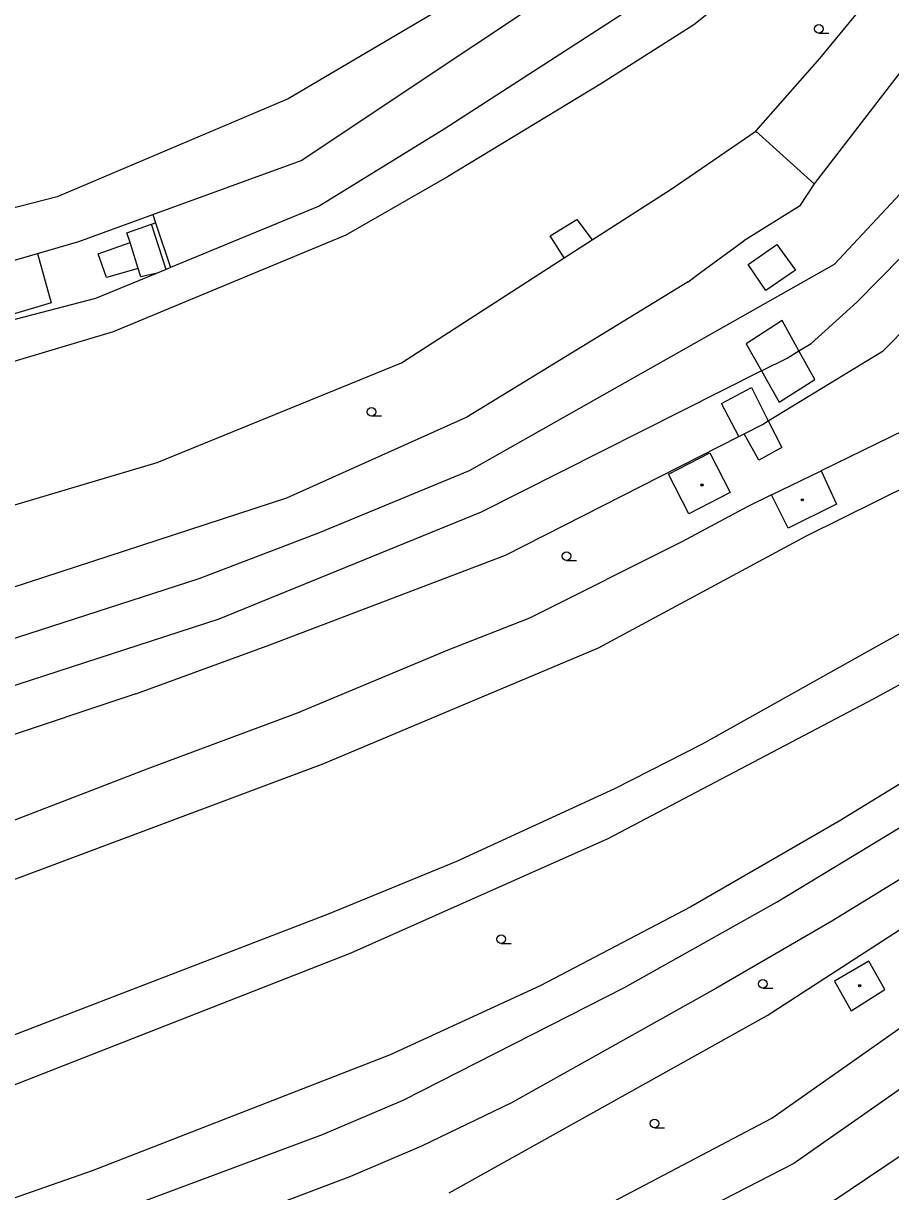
# Model space of a CAD drawing. Extents: x -595546 to -593986, y -1160845 to -1159202.
# Drawn here: x -595184.1 to -595107.8, y -1160265 to -1160162.1 of the extents above; entities that cross this region are included whole.
import ezdxf

# ---------------------------------------------------------------- set-up
doc = ezdxf.new("R2010")
doc.units = 0
for name, color, linetype in [('DOP - budovy nerozlisene - VP', 7, 'Continuous'), ('DOP - kresba z DSPS bez souradnic', 7, 'Continuous'), ('DOP - rozhrani ploch obecne', 7, 'Continuous'), ('Level 36', 7, 'Continuous'), ('Level 39', 7, 'Continuous'), ('TM - letecke snimky - pomocna linie', 7, 'Continuous')]:
    doc.layers.add(name, color=color, linetype=linetype)

msp = doc.modelspace()

# ---------------------------------------------------------------- linework, layer by layer
at = {"layer": 'DOP - budovy nerozlisene - VP'}
for points in [[(-595190.58, -1160184.64), (-595182.9, -1160182.41)], [(-595182.9, -1160182.41), (-595181.71, -1160186.74)], [(-595181.71, -1160186.74), (-595185.13, -1160187.78)], [(-595116.9, -1160191.61), (-595115.86, -1160190.98)], [(-595119.16, -1160192.75), (-595116.9, -1160191.61)], [(-595127.35, -1160201.83), (-595123.7, -1160199.96)], [(-595123.7, -1160199.96), (-595121.91, -1160203.46)], [(-595118.27, -1160203.66), (-595113.91, -1160201.54)], [(-595113.91, -1160201.54), (-595112.56, -1160204.47)], [(-595125.56, -1160205.33), (-595127.35, -1160201.83)], [(-595121.91, -1160203.46), (-595125.56, -1160205.33)], [(-595116.81, -1160206.59), (-595118.27, -1160203.66)], [(-595112.56, -1160204.47), (-595116.81, -1160206.59)], [(-595109.69, -1160244.7), (-595112.72, -1160246.47)], [(-595108.3, -1160247.21), (-595109.69, -1160244.7)], [(-595112.72, -1160246.47), (-595111.27, -1160249.09)], [(-595111.27, -1160249.09), (-595108.3, -1160247.21)]]:
    msp.add_lwpolyline(points, dxfattribs=at)
at = {"layer": 'DOP - kresba z DSPS bez souradnic'}
for points in [[(-595175.02, -1160180.58), (-595172.85, -1160179.81)], [(-595172.85, -1160179.81), (-595172.52, -1160179.7)], [(-595171.58, -1160183.82), (-595172.85, -1160179.81)], [(-595137.75, -1160180.86), (-595135.42, -1160179.42)], [(-595135.42, -1160179.42), (-595134.07, -1160181.21)], [(-595174.75, -1160181.44), (-595175.02, -1160180.58)], [(-595136.53, -1160182.8), (-595137.75, -1160180.86)], [(-595177.55, -1160182.43), (-595174.75, -1160181.44)], [(-595174.03, -1160183.72), (-595174.75, -1160181.44)], [(-595120.33, -1160183.37), (-595117.8, -1160181.61)], [(-595117.8, -1160181.61), (-595116.15, -1160183.88)], [(-595176.83, -1160184.53), (-595177.55, -1160182.43)], [(-595174.03, -1160183.72), (-595176.83, -1160184.53)], [(-595173.8, -1160184.46), (-595174.03, -1160183.72)], [(-595172.35, -1160184.14), (-595173.8, -1160184.46)], [(-595118.76, -1160185.67), (-595120.33, -1160183.37)], [(-595116.15, -1160183.88), (-595118.76, -1160185.67)], [(-595117.33, -1160188.3), (-595120.51, -1160190.35)], [(-595115.86, -1160190.98), (-595117.33, -1160188.3)], [(-595120.51, -1160190.35), (-595119.16, -1160192.75)], [(-595122.67, -1160195.6), (-595120.03, -1160194.2)], [(-595120.03, -1160194.2), (-595118.56, -1160197.15)], [(-595121.16, -1160198.53), (-595122.67, -1160195.6)], [(-595118.56, -1160197.15), (-595117.37, -1160199.49)], [(-595119.38, -1160200.61), (-595120.68, -1160198.28)], [(-595117.37, -1160199.49), (-595119.38, -1160200.61)]]:
    msp.add_lwpolyline(points, dxfattribs=at)
at = {"layer": 'DOP - rozhrani ploch obecne'}
for points in [[(-595159.68, -1160174.22), (-595129.11, -1160153.82)], [(-595125.33, -1160157.36), (-595147.09, -1160171.45)], [(-595142.84, -1160158.18), (-595160.84, -1160168.79)], [(-595119.51, -1160157.77), (-595125.11, -1160162.27)], [(-595114.03, -1160165.24), (-595108.23, -1160158.2)], [(-595125.11, -1160162.27), (-595133.23, -1160167.43)], [(-595104.07, -1160162.72), (-595114.52, -1160176.28)], [(-595119.65, -1160171.63), (-595114.03, -1160165.24)], [(-595133.23, -1160167.43), (-595146.8, -1160175.65)], [(-595160.84, -1160168.79), (-595181.16, -1160177.42)], [(-595147.09, -1160171.45), (-595158.1, -1160178.25)], [(-595127.11, -1160176.73), (-595119.65, -1160171.63)], [(-595119.65, -1160171.63), (-595114.52, -1160176.28)], [(-595172.76, -1160178.98), (-595159.68, -1160174.22)], [(-595146.8, -1160175.65), (-595155.74, -1160180.8)], [(-595134.07, -1160181.21), (-595127.11, -1160176.73)], [(-595114.52, -1160176.28), (-595115.82, -1160178.24)], [(-595112.73, -1160183.36), (-595106.11, -1160176.26)], [(-595181.16, -1160177.42), (-595221.65, -1160187.81)], [(-595179.26, -1160181.35), (-595172.76, -1160178.98)], [(-595172.76, -1160178.98), (-595172.52, -1160179.7)], [(-595158.1, -1160178.25), (-595171.18, -1160183.65)], [(-595115.82, -1160178.24), (-595120.72, -1160181.3)], [(-595172.52, -1160179.7), (-595171.18, -1160183.65)], [(-595155.74, -1160180.8), (-595176.23, -1160189.29)], [(-595182.9, -1160182.41), (-595179.26, -1160181.35)], [(-595136.53, -1160182.8), (-595134.07, -1160181.21)], [(-595125.61, -1160184.89), (-595124.51, -1160184.08), (-595120.72, -1160181.3)], [(-595150.84, -1160192.02), (-595136.53, -1160182.8)], [(-595110.75, -1160186.7), (-595106.81, -1160182.67)], [(-595172.35, -1160184.14), (-595177.79, -1160186.38)], [(-595171.58, -1160183.82), (-595172.35, -1160184.14)], [(-595171.18, -1160183.65), (-595171.58, -1160183.82)], [(-595144.87, -1160201.52), (-595112.73, -1160183.36)], [(-595125.61, -1160184.89), (-595145.1, -1160196.81)], [(-595177.79, -1160186.38), (-595196.51, -1160191.25)], [(-595114.78, -1160190.33), (-595110.75, -1160186.7)], [(-595176.23, -1160189.29), (-595219.27, -1160202.17)], [(-595108.44, -1160190.97), (-595106.06, -1160188.58)], [(-595115.86, -1160190.98), (-595114.78, -1160190.33)], [(-595118.56, -1160197.15), (-595108.44, -1160190.97)], [(-595172.35, -1160200.81), (-595150.84, -1160192.02)], [(-595119.16, -1160192.75), (-595143.85, -1160205.18)], [(-595145.1, -1160196.81), (-595160.97, -1160203.94)], [(-595120.68, -1160198.28), (-595119.07, -1160197.46)], [(-595119.07, -1160197.46), (-595118.56, -1160197.15)], [(-595105.37, -1160197.37), (-595113.91, -1160201.54)], [(-595141.7, -1160208.96), (-595121.16, -1160198.53)], [(-595121.16, -1160198.53), (-595120.68, -1160198.28)], [(-595205.77, -1160210.73), (-595172.35, -1160200.81)], [(-595158.08, -1160206.97), (-595144.87, -1160201.52)], [(-595102.73, -1160201.09), (-595115.22, -1160207.29)], [(-595118.27, -1160203.66), (-595120.35, -1160204.68)], [(-595160.97, -1160203.94), (-595215.14, -1160221.62)], [(-595120.35, -1160204.68), (-595126.17, -1160207.79)], [(-595143.85, -1160205.18), (-595166.92, -1160214.61)], [(-595168.66, -1160211.03), (-595158.08, -1160206.97)], [(-595126.17, -1160207.79), (-595139.59, -1160214.52)], [(-595115.22, -1160207.29), (-595133.52, -1160217.17)], [(-595162.44, -1160216.86), (-595141.7, -1160208.96)], [(-595096.78, -1160210.17), (-595124.38, -1160225.6)], [(-595202.53, -1160221.96), (-595168.66, -1160211.03)], [(-595166.92, -1160214.61), (-595213.09, -1160229.6)], [(-595139.59, -1160214.52), (-595146.77, -1160217.33)], [(-595109.28, -1160221.61), (-595099.15, -1160216.08)], [(-595174.24, -1160221.18), (-595162.44, -1160216.86)], [(-595146.77, -1160217.33), (-595160.03, -1160222.89)], [(-595133.52, -1160217.17), (-595157.73, -1160227.34)], [(-595174.24, -1160221.18), (-595211.96, -1160233.77)], [(-595132.66, -1160233.91), (-595109.28, -1160221.61)], [(-595095.19, -1160221.91), (-595112.31, -1160232.4)], [(-595160.03, -1160222.89), (-595173.27, -1160227.82)], [(-595124.38, -1160225.6), (-595132.11, -1160229.54)], [(-595087.77, -1160225.75), (-595112.97, -1160241.18)], [(-595157.73, -1160227.34), (-595208.39, -1160246.29)], [(-595173.27, -1160227.82), (-595209.89, -1160241.93)], [(-595118.66, -1160249.51), (-595086.6, -1160228.74)], [(-595132.11, -1160229.54), (-595146, -1160235.93)], [(-595112.31, -1160232.4), (-595125.38, -1160239.93)], [(-595117.76, -1160239.49), (-595105.18, -1160231.85)], [(-595155.28, -1160243.97), (-595132.66, -1160233.91)], [(-595146, -1160235.93), (-595157.31, -1160240.57)], [(-595081.6, -1160238.27), (-595116.31, -1160262.53)], [(-595131.22, -1160247.02), (-595117.76, -1160239.49)], [(-595118.25, -1160258.54), (-595091.42, -1160239.68)], [(-595157.31, -1160240.57), (-595197.45, -1160256.02)], [(-595125.38, -1160239.93), (-595138.65, -1160246.89)], [(-595112.97, -1160241.18), (-595123.18, -1160247.12)], [(-595078.16, -1160242.52), (-595112.96, -1160265.93)], [(-595200.32, -1160261.63), (-595155.28, -1160243.97)], [(-595138.65, -1160246.89), (-595151.86, -1160252.95)], [(-595150.69, -1160256.94), (-595131.22, -1160247.02)], [(-595123.18, -1160247.12), (-595141.17, -1160257.18)], [(-595146.66, -1160265.1), (-595118.66, -1160249.51)], [(-595151.86, -1160252.95), (-595178.09, -1160263.18)], [(-595157.8, -1160259.98), (-595150.69, -1160256.94)], [(-595141.17, -1160257.18), (-595149.09, -1160261.01)], [(-595145.62, -1160272.96), (-595118.25, -1160258.54)], [(-595183, -1160269.36), (-595157.8, -1160259.98)], [(-595149.09, -1160261.01), (-595155.34, -1160263.68)], [(-595178.09, -1160263.18), (-595197.17, -1160269.83)], [(-595116.31, -1160262.53), (-595143.42, -1160276.46)], [(-595155.34, -1160263.68), (-595183.16, -1160274.22)]]:
    msp.add_lwpolyline(points, dxfattribs=at)
at = {"layer": 'Level 36'}
for p, q in [((-595114.1, -1160163), (-595113.23, -1160163)), ((-595153.49, -1160196.71), (-595152.61, -1160196.71)), ((-595136.33, -1160209.43), (-595135.45, -1160209.43)), ((-595142.07, -1160243.16), (-595141.2, -1160243.16)), ((-595119.03, -1160247.09), (-595118.16, -1160247.09)), ((-595128.57, -1160259.38), (-595127.7, -1160259.38))]:
    msp.add_line(p, q, dxfattribs=at)
for centre in [(-595114.1, -1160162.63), (-595153.49, -1160196.34), (-595136.33, -1160209.06), (-595142.07, -1160242.78), (-595119.03, -1160246.71), (-595128.57, -1160259)]:
    msp.add_circle(centre, 0.375, dxfattribs=at)
at = {"layer": 'Level 39'}
for centre, radius in [((-595124.39, -1160202.79), 0.09), ((-595124.39, -1160202.79), 0.0398), ((-595115.56, -1160204.1), 0.09), ((-595115.56, -1160204.1), 0.0398), ((-595110.51, -1160246.87), 0.09), ((-595110.51, -1160246.87), 0.0398)]:
    msp.add_circle(centre, radius, dxfattribs=at)
at = {"layer": 'TM - letecke snimky - pomocna linie'}
msp.add_lwpolyline([(-595119.16, -1160192.75), (-595117.61, -1160195.49), (-595114.45, -1160193.51), (-595115.86, -1160190.98)], dxfattribs=at)

doc.saveas('drawing.dxf')
